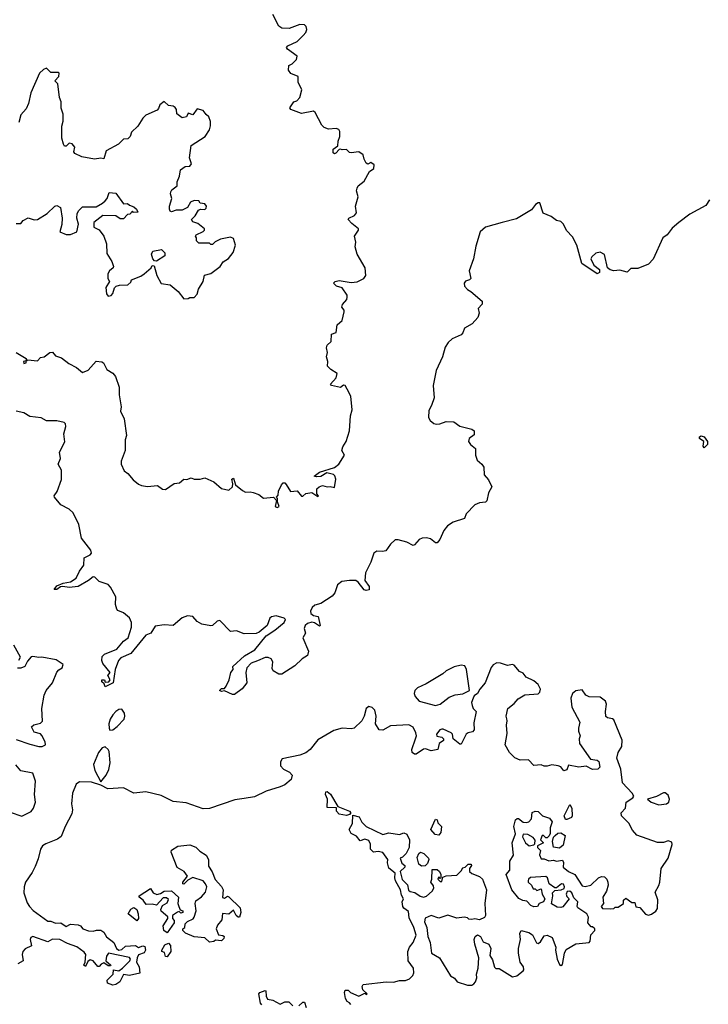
# Model space of a CAD drawing. Extents: x 2106670 to 2323771, y 35271 to 224896.
# Tile 296 of 419: x 2240478 to 2245042, y 145566 to 152090. Entities that reach past the tile are written whole.
import ezdxf

# ---------------------------------------------------------------- set-up
doc = ezdxf.new("R2010")
doc.units = 0

msp = doc.modelspace()

# ---------------------------------------------------------------- linework, layer by layer
at = {"layer": '0CON20XD'}
for points in [[(2240453.9, 149883.9), (2240520, 149845), (2240520, 149830), (2240502.5, 149825), (2240505, 149812.5), (2240520, 149815), (2240520, 149830), (2240533, 149837), (2240595, 149830), (2240615, 149852.5), (2240640, 149855), (2240677.5, 149885), (2240695, 149887.5), (2240715, 149862.5), (2240755, 149848.8), (2240802.7, 149812.7), (2240855, 149786.2), (2240895, 149751.2), (2240931.7, 149768.3), (2240985, 149827.5), (2241022.3, 149822.3), (2241033.3, 149815), (2241055, 149772.5), (2241095, 149747.5), (2241114, 149725), (2241137.3, 149655), (2241136.5, 149605), (2241150, 149525), (2241146, 149495), (2241170, 149445), (2241185.7, 149335), (2241176.9, 149305), (2241176.1, 149235), (2241150.4, 149165), (2241151.1, 149145), (2241169.7, 149099.7), (2241195, 149083.8), (2241230.3, 149040.3), (2241265, 149011.1), (2241285, 149003.3), (2241325, 148995.7), (2241392.4, 149002.4), (2241425, 148980), (2241444.1, 148975.9), (2241502.9, 149017.1), (2241538.3, 149021.7), (2241565, 149046.2), (2241585, 149043.8), (2241615, 149053.8), (2241635, 149046), (2241673.9, 149046.1), (2241705, 149053.3), (2241765, 149028), (2241815, 148984), (2241865, 148972.5), (2241888.8, 148995), (2241891.2, 149015), (2241883.8, 149045), (2241895, 149052.5), (2241908.8, 149008.8), (2241955, 148969.2), (2241975, 148959.2), (2242005, 148962.5), (2242025, 148957.5), (2242062.7, 148942.7), (2242095, 148920), (2242160, 148925), (2242180, 148905), (2242171.2, 148865), (2242185, 148856.7), (2242198.8, 148865), (2242186.7, 148895), (2242187.5, 148917.5), (2242180, 148925), (2242191.7, 148938.3), (2242193.8, 148965), (2242213, 149007), (2242225, 149020), (2242235, 149020), (2242245, 149010), (2242273.3, 148963.3), (2242317.7, 148967.7), (2242345, 148932.5), (2242355, 148932.5), (2242375, 148951.2), (2242415, 148956.7), (2242455, 148930), (2242457.5, 148935), (2242448.3, 148948.3), (2242448.3, 148981.7), (2242462.5, 148995), (2242485, 149003.8), (2242515, 148993.8), (2242536.7, 148996.7), (2242565, 148990), (2242573.3, 149045), (2242567, 149067), (2242557, 149077), (2242513.3, 149086.7), (2242475, 149063.8), (2242445, 149060), (2242430, 149065), (2242465, 149092), (2242565, 149123.3), (2242594.3, 149145.7), (2242630, 149205), (2242614.1, 149235.9), (2242619.7, 149260.3), (2242642.5, 149295), (2242664.6, 149365), (2242670.7, 149465), (2242681.1, 149505), (2242673.1, 149595), (2242649.3, 149640.7), (2242635, 149665.7), (2242625, 149667.5), (2242605, 149653.1), (2242543.8, 149665), (2242538.8, 149675), (2242575, 149717.5), (2242582.5, 149745), (2242540.9, 149770.9), (2242517.5, 149795), (2242520, 149825), (2242512.5, 149855), (2242517.5, 149885), (2242511.2, 149915), (2242516.4, 149933.6), (2242542.5, 149957.5), (2242543.8, 150005), (2242575, 150017.5), (2242582.3, 150067.7), (2242615, 150097.5), (2242627.5, 150155), (2242627.5, 150165), (2242614, 150184), (2242617.3, 150202.7), (2242646.2, 150235), (2242649.5, 150250.5), (2242648, 150265), (2242615, 150313.8), (2242576.7, 150325), (2242558.8, 150345), (2242570, 150355), (2242595, 150361.1), (2242675, 150347.5), (2242715, 150352.5), (2242760, 150375), (2242772.7, 150395), (2242767.9, 150445), (2242715.6, 150535), (2242701.1, 150585), (2242705.5, 150615), (2242697.1, 150655), (2242722.9, 150695), (2242722.9, 150705), (2242678.3, 150738.3), (2242656.2, 150765), (2242660, 150775), (2242697.5, 150792.5), (2242709.3, 150810.7), (2242703.1, 150855), (2242721.4, 150915), (2242711.4, 150955), (2242714, 150974), (2242722, 150988), (2242761.2, 151018.8), (2242796.1, 151083.9), (2242825.8, 151104.2), (2242827.3, 151127.3), (2242805, 151142.5), (2242785, 151133.3), (2242775, 151140), (2242760.8, 151165), (2242754, 151195), (2242725, 151214.2), (2242675, 151206.9), (2242665, 151209.2), (2242645, 151228.8), (2242616.4, 151226.4), (2242605, 151232.5), (2242595, 151230), (2242572.5, 151205), (2242565, 151201.2), (2242555, 151206.7), (2242555, 151231.2), (2242586.7, 151253.3), (2242588, 151285), (2242600, 151315), (2242599.4, 151349.4), (2242592.9, 151362.9), (2242575, 151368.9), (2242525, 151364.5), (2242495, 151375.5), (2242481, 151391), (2242436.7, 151475), (2242425, 151482.5), (2242345, 151467.5), (2242274.4, 151494.4), (2242268, 151505), (2242294.3, 151545), (2242315, 151552), (2242334.4, 151575), (2242347.5, 151625), (2242324.4, 151675), (2242324.3, 151714.3), (2242275, 151732.5), (2242260, 151755), (2242262.5, 151785), (2242285, 151797.5), (2242313.3, 151825), (2242317.3, 151847.3), (2242252.5, 151895), (2242246.7, 151905), (2242254.3, 151915.7), (2242316, 151944), (2242356.2, 151983.8), (2242374.2, 152005), (2242380.8, 152025), (2242377.5, 152045), (2242365, 152055.7), (2242335, 152057.5), (2242265, 152031.1), (2242215, 152034.3), (2242195, 152045.8), (2242155, 152123.1)], [(2241565, 150240), (2241595, 150242.5), (2241605, 150250), (2241635, 150250), (2241655, 150270), (2241662.5, 150305), (2241693.3, 150355), (2241703.6, 150396.4), (2241745, 150407.5), (2241806.4, 150453.6), (2241827.5, 150485), (2241861.7, 150508.3), (2241893.6, 150546.4), (2241908.8, 150595), (2241895, 150640), (2241875, 150648.8), (2241810, 150635), (2241773, 150617), (2241755, 150600), (2241745, 150600), (2241735, 150610), (2241665, 150610), (2241650, 150625), (2241650, 150645), (2241642.5, 150655), (2241647.5, 150665), (2241693.6, 150686.4), (2241702.5, 150695), (2241702.5, 150705), (2241658.3, 150738.3), (2241625, 150750), (2241617.5, 150765), (2241640.7, 150789.3), (2241662.7, 150827.3), (2241676.1, 150833.9), (2241705, 150832), (2241715, 150840), (2241715.7, 150855), (2241705, 150870), (2241673.9, 150873.9), (2241665, 150890), (2241635, 150892.5), (2241610.3, 150879.7), (2241591.2, 150845), (2241555, 150828), (2241515, 150826.7), (2241485, 150817.5), (2241475, 150820), (2241470, 150835), (2241470, 150855), (2241487.5, 150905), (2241477.5, 150935), (2241480.7, 150949.3), (2241487, 150963), (2241521.7, 150988.3), (2241522.5, 151015), (2241537, 151053), (2241543.3, 151095), (2241575, 151117.5), (2241605, 151120), (2241617.5, 151135), (2241602.5, 151175), (2241613.8, 151255), (2241707.5, 151315), (2241735, 151360), (2241743.6, 151386.4), (2241743.3, 151415), (2241732.5, 151445), (2241715, 151462.5), (2241695, 151487.5), (2241655, 151500), (2241625, 151460), (2241595, 151470), (2241583, 151447), (2241555, 151440), (2241520, 151465), (2241516.7, 151495), (2241507.7, 151507.7), (2241495, 151516.7), (2241465, 151520), (2241435, 151548), (2241406.2, 151525), (2241398.8, 151501.2), (2241388.8, 151491.2), (2241315, 151457.5), (2241295, 151437.5), (2241260, 151385), (2241220, 151345), (2241210, 151315), (2241195, 151300), (2241165, 151297.5), (2241132.5, 151265), (2241050.3, 151219.7), (2241035, 151167.5), (2241015, 151172), (2240974.1, 151165.9), (2240890.7, 151180.7), (2240843.6, 151203.6), (2240836.7, 151215), (2240842.5, 151245), (2240825, 151267.5), (2240805, 151272.5), (2240785, 151252.5), (2240775, 151252.5), (2240767.5, 151265), (2240757.5, 151305), (2240757.5, 151385), (2240767, 151417), (2240767, 151463), (2240753.6, 151503.6), (2240752.5, 151545), (2240742.5, 151575), (2240730, 151665), (2240710, 151685), (2240737, 151713), (2240740, 151735), (2240735, 151740), (2240685, 151740), (2240655, 151767.5), (2240635, 151760), (2240610, 151735), (2240552.5, 151605), (2240537.5, 151535), (2240521.7, 151498.3), (2240485, 151460), (2240471.7, 151408.3)], [(2240455, 150740), (2240485, 150740), (2240500.7, 150759.3), (2240535, 150777.5), (2240573.9, 150763.9), (2240595, 150766.7), (2240660, 150805), (2240710, 150855), (2240725, 150857.5), (2240747.5, 150845), (2240760, 150775), (2240756.4, 150733.6), (2240743, 150683), (2240785, 150666.7), (2240815, 150666.7), (2240856.7, 150685), (2240867.5, 150735), (2240857.5, 150775), (2240860, 150805), (2240870, 150825), (2240895, 150850), (2240985, 150850), (2241027, 150873), (2241045, 150890), (2241057.5, 150905), (2241070, 150945), (2241115, 150941.2), (2241165, 150870), (2241191.7, 150871.7), (2241205, 150860), (2241235, 150850), (2241252.5, 150835), (2241260, 150815), (2241232.5, 150812.5), (2241225, 150820), (2241208.3, 150801.7), (2241191.7, 150798.3), (2241165, 150770), (2241145, 150770), (2241115, 150790), (2241028.3, 150791.7), (2240970, 150745), (2240970, 150715), (2241005, 150697.5), (2241036.7, 150655), (2241053.3, 150605), (2241055, 150540), (2241088.3, 150488.3), (2241100, 150455), (2241097.5, 150445), (2241073.6, 150426.4), (2241062.5, 150405), (2241063.3, 150375), (2241072.5, 150355), (2241048.8, 150315), (2241052.5, 150272.5), (2241065, 150257.5), (2241085, 150261.2), (2241096, 150275), (2241106.4, 150313.6), (2241116.4, 150323.6), (2241139.3, 150330.7), (2241195, 150333.3), (2241215, 150350), (2241220, 150365), (2241280.7, 150389.3), (2241302.5, 150405), (2241350, 150445), (2241355, 150460), (2241368.3, 150458.3), (2241386.7, 150395), (2241415, 150342.5), (2241475, 150332.5), (2241529.3, 150289.3), (2241565, 150240)], [(2245049.2, 150895), (2245025, 150858.6), (2244920, 150800), (2244846.2, 150745), (2244802.4, 150707.6), (2244770, 150665), (2244740.6, 150645), (2244676.4, 150503.6), (2244645, 150470), (2244575, 150440.8), (2244528.3, 150441.7), (2244505, 150417.5), (2244455, 150430), (2244415, 150425.6), (2244391.3, 150431.3), (2244374.2, 150445), (2244353.8, 150533.8), (2244325, 150550), (2244296.4, 150543.6), (2244270.5, 150519.5), (2244263.8, 150505), (2244283.2, 150463.2), (2244320, 150435), (2244320, 150415), (2244305, 150405.7), (2244204, 150474), (2244170.6, 150595), (2244141.7, 150651.7), (2244102.1, 150692.1), (2244081.2, 150735), (2244065, 150752.5), (2244035, 150760), (2244000, 150785), (2243947, 150807), (2243926.1, 150876.1), (2243915, 150876.2), (2243897.5, 150865), (2243870.5, 150829.5), (2243770.3, 150769.7), (2243675.8, 150745.8), (2243565.5, 150714.5), (2243530, 150685), (2243501.7, 150588.3), (2243486.2, 150505), (2243458, 150425), (2243469.2, 150375), (2243460, 150365), (2243433, 150357), (2243423.1, 150345), (2243426.9, 150325), (2243445, 150301.4), (2243469.1, 150289.1), (2243544.2, 150225), (2243544.2, 150205.8), (2243517.5, 150175), (2243523.3, 150145), (2243515, 150117.5), (2243476.2, 150075), (2243426.7, 150045), (2243416, 150015), (2243405, 150002.5), (2243345, 149975.6), (2243318.1, 149951.9), (2243299.1, 149920.9), (2243280, 149855), (2243238.6, 149765), (2243219, 149665), (2243224.8, 149585.2), (2243207.6, 149532.4), (2243189.5, 149500.5), (2243187.5, 149455), (2243197.5, 149435), (2243223.3, 149415), (2243239.5, 149409.5), (2243262.3, 149412.3)], [(2241385, 150490), (2241371.7, 150491.7), (2241360, 150505), (2241352.5, 150535), (2241360, 150555), (2241417, 150567), (2241440, 150545), (2241440, 150525), (2241385, 150490)], [(2243262.3, 149412.3), (2243305, 149426.9), (2243355, 149426), (2243395, 149396.7), (2243475, 149375.6), (2243489.4, 149365), (2243490.5, 149339.5), (2243458, 149315), (2243452.9, 149295), (2243465, 149274.2), (2243498.8, 149248.8), (2243498.6, 149205), (2243511.1, 149171.1), (2243541.1, 149145), (2243554.4, 149125), (2243555.7, 149075), (2243585, 149041.2), (2243606.7, 148995), (2243584.4, 148955), (2243575, 148902.5), (2243565, 148892.5), (2243525, 148889.1), (2243495, 148875.5), (2243436.7, 148815), (2243426.3, 148783.7), (2243350, 148760), (2243314.2, 148735.8), (2243288.2, 148705), (2243262.2, 148645), (2243245, 148624.3), (2243235, 148624.4), (2243201.1, 148651.1), (2243175, 148657.7), (2243145, 148654.6), (2243124.7, 148645.3), (2243095, 148609.2), (2243085, 148606.9), (2243045, 148628.5), (2242985.7, 148644.3), (2242966.8, 148643.2), (2242934.7, 148615.3), (2242905, 148570), (2242882.5, 148565), (2242845, 148568.9), (2242824.6, 148555.4), (2242805.4, 148495), (2242770.9, 148425), (2242766.5, 148375), (2242794.4, 148335), (2242795, 148312.9), (2242775, 148306.7), (2242761.8, 148311.8), (2242722.2, 148362.2), (2242705, 148373.6), (2242665, 148374.7), (2242613.7, 148366.3), (2242583.8, 148345), (2242566.7, 148293.3), (2242550, 148270), (2242475, 148221.1), (2242435, 148210.6), (2242415.8, 148195), (2242405, 148170), (2242408, 148155), (2242425, 148142.9), (2242456.7, 148135), (2242470, 148075), (2242465, 148071.2), (2242433, 148093), (2242415, 148097.5), (2242385, 148089.5), (2242369.4, 148075), (2242364.4, 148055), (2242371.4, 148025), (2242355.7, 147995), (2242392.5, 147905), (2242385, 147876.2), (2242350, 147855), (2242302.3, 147807.7), (2242215, 147752.5), (2242195, 147752.5), (2242157.5, 147775), (2242152, 147792), (2242155.6, 147835), (2242145, 147855.6), (2242125, 147864.4), (2242105, 147864.4), (2242055, 147842.7), (2242012.9, 147827.1), (2241984.3, 147795), (2241977.1, 147765), (2241983.6, 147696.4), (2241953, 147657), (2241901.7, 147618.3), (2241888.3, 147618.3), (2241835, 147642.5), (2241815, 147637.5), (2241802.5, 147645), (2241815, 147658.8), (2241835, 147657.5), (2241846.1, 147673.9), (2241866.2, 147715), (2241876.7, 147763.3), (2241892.5, 147785), (2241891.2, 147805), (2241967.1, 147875), (2242037.1, 147915), (2242111.7, 148008.3), (2242170, 148045), (2242230, 148095), (2242240, 148115), (2242230, 148125), (2242178.8, 148138.8), (2242146.1, 148133.9), (2242136.1, 148123.9), (2242118, 148075), (2242065, 148031.2), (2242045, 148023.8), (2241965, 148020), (2241915, 148040), (2241875, 148036.7), (2241805, 148109.2), (2241786.7, 148105), (2241755, 148076.2), (2241745, 148074), (2241685, 148084.2), (2241655, 148101.4), (2241626.3, 148136.3), (2241590.4, 148139.6), (2241554.3, 148125.7), (2241495, 148074.7), (2241435, 148080), (2241375, 148072), (2241346.2, 148025), (2241315, 148012), (2241215, 147890.5), (2241148.8, 147861.2), (2241132.5, 147845), (2241110, 147785), (2241096.7, 147695), (2241045, 147670), (2241038.3, 147688.3), (2241023, 147703), (2241023.3, 147715), (2241040, 147715), (2241045, 147700), (2241068.3, 147701.7), (2241077.5, 147715), (2241063.3, 147745), (2241077.5, 147765), (2241029.2, 147825), (2241022.5, 147845), (2241025, 147870), (2241040, 147885), (2241121.2, 147918.8), (2241165, 147970.9), (2241196.5, 147993.5), (2241219.7, 148065), (2241218.2, 148095), (2241205.9, 148125.9), (2241165, 148158.9), (2241128.6, 148175), (2241121.8, 148185), (2241112.5, 148215), (2241115.4, 148265), (2241080.8, 148329.2), (2241065, 148347.9), (2241005, 148367.9), (2240975, 148396.9), (2240965, 148398.1), (2240935, 148373.2), (2240866.7, 148335), (2240805, 148328.1), (2240765, 148334.4), (2240748.8, 148331.2), (2240724.1, 148314.1), (2240707.5, 148315), (2240725, 148338.8), (2240765.9, 148355.9), (2240813.8, 148366.2), (2240851.5, 148388.5), (2240873.5, 148435), (2240903.5, 148475), (2240906, 148525), (2240945.3, 148544.7), (2240953.3, 148555), (2240948.5, 148575), (2240886.7, 148655), (2240870, 148745), (2240832, 148822), (2240805.8, 148845.8), (2240751.2, 148875), (2240708.8, 148925), (2240706.7, 148935), (2240725.8, 148964.2), (2240756, 149044), (2240755.6, 149105), (2240734, 149145), (2240748.3, 149181.7), (2240742.5, 149225), (2240776.4, 149293.6), (2240770.5, 149345), (2240783.6, 149395), (2240781.1, 149411.1), (2240771.8, 149421.8), (2240725, 149431.5), (2240655, 149432.1), (2240620.7, 149450.7), (2240545, 149460), (2240505, 149484.3), (2240455, 149496.2)], [(2245015, 149253.3), (2245007.5, 149265), (2245012.5, 149295), (2244983.3, 149315), (2244983.9, 149326.1), (2244995, 149332.5), (2245015, 149326.7), (2245036.7, 149295), (2245036, 149275), (2245015, 149253.3)], [(2240473, 147847), (2240482.5, 147865), (2240438.8, 147945)], [(2240455, 147321.4), (2240545, 147288.5), (2240605, 147274.5), (2240627.5, 147275), (2240648.8, 147285), (2240647.5, 147305), (2240625, 147346.9), (2240615, 147358.2), (2240575, 147368.9), (2240556.9, 147405), (2240571.7, 147418.3), (2240615, 147427.9), (2240628.3, 147441.7), (2240625.4, 147525), (2240639.5, 147615), (2240654.6, 147645.4), (2240695.7, 147695), (2240724.2, 147765.8), (2240737.7, 147782.3), (2240760, 147795), (2240766.4, 147816.4), (2240719.3, 147849.3), (2240625, 147866.7), (2240605, 147863.3), (2240565, 147870), (2240555, 147867.5), (2240530, 147840), (2240512.5, 147805), (2240485, 147793.3), (2240463, 147793)], [(2242685, 146820), (2242728.6, 146808.6), (2242745, 146773.3), (2242775, 146744), (2242885, 146691.2), (2242925, 146702.5), (2242995, 146692), (2243025, 146701.2), (2243043.9, 146693.9), (2243061.2, 146655), (2243060, 146605), (2243040, 146565), (2243015, 146540), (2243000, 146535), (2243011.7, 146501.7), (2243030, 146485), (2243030, 146475), (2243000, 146445), (2243013.1, 146393.1), (2243047.5, 146357.5), (2243055, 146322.5), (2243065, 146312.5), (2243097, 146307), (2243132.3, 146282.3), (2243155, 146276.7), (2243175, 146282.5), (2243212.5, 146315), (2243222.5, 146335), (2243221.7, 146351.7), (2243202.5, 146375), (2243210, 146395), (2243211.7, 146458.3), (2243245, 146460), (2243260, 146445), (2243270, 146425), (2243270, 146405), (2243265, 146400), (2243255, 146410), (2243250, 146395), (2243265, 146380), (2243275, 146380), (2243281.7, 146408.3), (2243305, 146417.5), (2243375, 146422.5), (2243405, 146450), (2243415, 146470), (2243430, 146475), (2243450, 146495), (2243470, 146495), (2243472.5, 146485), (2243460, 146465), (2243460, 146445), (2243475, 146432.5), (2243525, 146413.3), (2243545.8, 146395.8), (2243572, 146325), (2243560, 146235), (2243566.1, 146153.9), (2243558.8, 146141.2), (2243525, 146126.7), (2243495, 146133.3), (2243475, 146127.5), (2243455, 146130), (2243445, 146140), (2243423, 146143), (2243375, 146136.7), (2243315, 146156.2), (2243255, 146137.5), (2243205, 146153.3), (2243165, 146136.7), (2243161.7, 146111.7), (2243177.5, 146075), (2243184, 146015), (2243198.8, 145975), (2243207.5, 145905), (2243260, 145875), (2243332.5, 145755), (2243359.5, 145739.5), (2243377.5, 145715), (2243445, 145693.8), (2243475, 145693.3), (2243488.3, 145701.7), (2243500, 145715), (2243508.3, 145741.7), (2243506.2, 145765), (2243516.2, 145805), (2243522, 145875), (2243493.6, 145963.6), (2243490, 145995), (2243497.5, 146015), (2243513, 146027), (2243532.5, 146015), (2243550.7, 145980.7), (2243587.5, 145965), (2243600, 145935), (2243595, 145890), (2243611.7, 145861.7), (2243625, 145812.5), (2243633.9, 145803.9), (2243655, 145802.5), (2243745, 145748.8), (2243772.5, 145755), (2243815, 145787.5), (2243820, 145795), (2243816.2, 145815), (2243795.9, 145845.9), (2243784, 145905), (2243784.2, 145935.8), (2243797.5, 145995), (2243793.3, 146035), (2243802.5, 146055), (2243851.7, 146041.7), (2243875.8, 146025.8), (2243904.2, 145974.2), (2243915, 145968.8), (2243930.5, 145979.5), (2243955, 146020), (2243975, 146023.8), (2244007.7, 146007.7), (2244032.5, 145945), (2244030, 145925), (2244041.2, 145865), (2244055, 145830), (2244065, 145823.8), (2244075, 145830), (2244090, 145905), (2244100.5, 145929.5), (2244165, 145966.2), (2244252.5, 145975), (2244260, 145985), (2244263, 146027), (2244290, 146055), (2244290, 146065), (2244275, 146080), (2244265, 146080), (2244242.5, 146105), (2244247, 146143), (2244237.5, 146165), (2244177.5, 146205), (2244173.3, 146215), (2244177.5, 146245), (2244151.7, 146271.7), (2244136.7, 146305), (2244125, 146316.7), (2244107, 146313), (2244100, 146295), (2244105, 146280), (2244120, 146265), (2244078.3, 146211.7), (2244065, 146206.7), (2244040.7, 146210.7), (2244001.7, 146231.7), (2244012.5, 146285), (2244010, 146305), (2244025, 146320), (2244066.1, 146323.9), (2244086.7, 146333.3), (2244090, 146345), (2244083, 146363), (2244070, 146365), (2244035, 146337.5), (2244025, 146337.5), (2243986.7, 146365), (2243976.7, 146405), (2243965, 146412.5), (2243863.6, 146406.4), (2243850, 146395), (2243847.5, 146385), (2243847.5, 146375), (2243870, 146355), (2243881.7, 146331.7), (2243895, 146330), (2243905, 146320), (2243935, 146330), (2243940, 146295), (2243957.5, 146265), (2243950, 146245), (2243920, 146235), (2243910, 146215), (2243885, 146212.5), (2243865, 146220), (2243838.3, 146248.3), (2243813, 146253), (2243787, 146267), (2243740, 146325), (2243703.3, 146425), (2243726.2, 146453.8), (2243727.5, 146515), (2243750, 146555), (2243741.2, 146635), (2243763.6, 146696.4), (2243754.2, 146745), (2243765, 146787.5), (2243775, 146797.5), (2243785, 146797.5), (2243815, 146773.8), (2243835, 146770), (2243852.5, 146775), (2243870, 146795), (2243874.2, 146835.8), (2243895, 146846.2), (2243913.6, 146843.6), (2243943.9, 146813.9), (2243988.6, 146798.6), (2244006.2, 146775), (2243993.8, 146735), (2243993, 146697), (2243987, 146683), (2243975, 146670), (2243965, 146670), (2243950, 146685), (2243940, 146685), (2243930, 146655), (2243950, 146635), (2243910, 146615), (2243910, 146605), (2243930, 146585), (2243923.6, 146556.4), (2243935, 146530), (2243955, 146530), (2243985, 146517.5), (2244015, 146520), (2244035, 146513.3), (2244075, 146520), (2244082.5, 146505), (2244080, 146475), (2244115, 146446.7), (2244156.4, 146426.4), (2244205, 146350.8), (2244225, 146347.5), (2244263.6, 146356.4), (2244315, 146403.3), (2244335, 146413.3), (2244355, 146410), (2244370, 146395), (2244376.7, 146375), (2244377.5, 146355), (2244366.7, 146315), (2244343.3, 146275), (2244347.5, 146235), (2244332.5, 146215), (2244341.7, 146201.7), (2244395, 146197.5), (2244415, 146200), (2244425, 146210), (2244445, 146210), (2244480, 146235), (2244480, 146255), (2244495, 146270), (2244535, 146240), (2244555, 146240), (2244561.7, 146211.7), (2244588.3, 146208.3), (2244625, 146162.5), (2244645, 146157.5), (2244665, 146162.5), (2244695, 146182.5), (2244705, 146200), (2244707.7, 146257.7), (2244690.7, 146309.3), (2244715, 146352.5), (2244720.8, 146375), (2244728.6, 146465), (2244775, 146533.8), (2244802.5, 146625), (2244800, 146640), (2244775, 146650), (2244745, 146638.8), (2244705, 146638.8), (2244567.3, 146687.3), (2244539.3, 146719.3), (2244515.6, 146765.6), (2244466, 146815), (2244463.8, 146835), (2244493.8, 146865), (2244497.5, 146905), (2244542.5, 146935), (2244547.5, 146945), (2244536.7, 146965), (2244472.5, 147032.5), (2244462, 147125), (2244435.9, 147195.9), (2244445.6, 147234.4), (2244470, 147275), (2244471.2, 147315), (2244415, 147450), (2244407, 147457), (2244373, 147463), (2244363, 147473), (2244360, 147505), (2244366.7, 147555), (2244360, 147575), (2244325, 147600), (2244253, 147603), (2244230, 147615), (2244205, 147650), (2244165, 147642.5), (2244142.5, 147625), (2244130, 147595), (2244137.5, 147535), (2244190, 147435), (2244182.5, 147395), (2244182.5, 147375), (2244193.3, 147345), (2244186.7, 147325), (2244187.5, 147295), (2244260.7, 147190.7), (2244305, 147183.8), (2244316.7, 147175), (2244323, 147137), (2244310, 147125), (2244275, 147122.5), (2244233, 147143), (2244185, 147136.7), (2244115, 147150), (2244105, 147120), (2244085, 147112.5), (2244065, 147140), (2244046.4, 147146.4), (2244005, 147153.3), (2243975, 147143.3), (2243955, 147143.3), (2243935, 147152.5), (2243885, 147147.5), (2243850, 147185), (2243795, 147183.8), (2243759.3, 147199.3), (2243724, 147235), (2243695.7, 147285), (2243709.3, 147360.7), (2243703.8, 147415), (2243710, 147445), (2243706.7, 147456.7), (2243703.3, 147475), (2243714, 147525), (2243755, 147558.8), (2243780.9, 147589.1), (2243825, 147615.8), (2243915, 147623.3), (2243925.9, 147634.1), (2243930, 147655), (2243913.8, 147685), (2243885, 147710), (2243834.4, 147734.4), (2243815, 147760), (2243791.7, 147771.7), (2243755, 147813.8), (2243745, 147818), (2243710.5, 147810.5), (2243665, 147827.1), (2243641.3, 147828.7), (2243616, 147815), (2243602, 147798), (2243564, 147695), (2243528.8, 147655), (2243513.3, 147625), (2243490.7, 147609.3), (2243482.5, 147595), (2243473.3, 147565), (2243476.7, 147545), (2243482.5, 147525), (2243502.5, 147505), (2243488.3, 147431.7), (2243490, 147385), (2243478.3, 147371.7), (2243450, 147365), (2243437.5, 147355), (2243405, 147290), (2243395, 147290), (2243350, 147325), (2243346.7, 147355), (2243337.5, 147365), (2243285, 147390), (2243275, 147388.8), (2243263.3, 147385), (2243240, 147355), (2243243, 147343), (2243275, 147336.7), (2243287.5, 147325), (2243286.4, 147313.6), (2243257.5, 147295), (2243250, 147255), (2243205, 147246.2), (2243167.7, 147257.7), (2243155, 147256), (2243105, 147223.3), (2243095, 147222.5), (2243080, 147235), (2243076.2, 147255), (2243100.8, 147325), (2243107.1, 147345), (2243104, 147365), (2243085, 147401.2), (2243057.9, 147417.9), (2242935, 147411.2), (2242885, 147382.5), (2242860, 147385), (2242836.2, 147425), (2242840.6, 147475), (2242831.4, 147515), (2242815, 147532.5), (2242791.7, 147538.3), (2242774.4, 147525.6), (2242761.4, 147475), (2242745.8, 147445), (2242695, 147396), (2242675, 147390.8), (2242615, 147394.5), (2242559.5, 147380.5), (2242455, 147318.1), (2242403.5, 147255), (2242375, 147232.1), (2242335, 147216.9), (2242217, 147193), (2242207, 147173), (2242206.7, 147145), (2242226.7, 147125), (2242266.2, 147105), (2242284.2, 147084.2), (2242276.7, 147055), (2242235, 147020.7), (2242205, 147005.8), (2242111.9, 146978.1), (2242035, 146941.1), (2241965, 146929.2), (2241905, 146920.4), (2241735, 146864.2), (2241695, 146860.8), (2241581, 146901), (2241495, 146910.3), (2241415, 146950.2), (2241315, 146973.4), (2241235, 146965.8), (2241165, 147000.8), (2241063.3, 146993.3), (2241015, 147017.5), (2240955, 147037.1), (2240875, 147040), (2240852.5, 147025), (2240828.8, 146965), (2240821.2, 146895), (2240827.5, 146855), (2240822.7, 146827.3), (2240778.8, 146745), (2240752.3, 146677.7), (2240729.4, 146660.6), (2240650.3, 146629.7), (2240630, 146615), (2240615.6, 146594.4), (2240600.7, 146529.3), (2240581.1, 146478.9), (2240560.9, 146439.1), (2240516, 146375), (2240507.5, 146345), (2240506, 146305), (2240528.3, 146238.3), (2240543.3, 146215), (2240567.7, 146187.7), (2240665, 146117.5), (2240685, 146117.5), (2240715, 146102.5), (2240750, 146105), (2240785, 146082.5), (2240815, 146096.2), (2240865, 146092), (2240880, 146085), (2240896.4, 146066.4), (2240935, 146053.3), (2240965, 146050), (2240987, 146057), (2241015, 146056.7), (2241035, 146043.3), (2241054.1, 146014.1), (2241102.5, 145975), (2241120, 145935), (2241135, 145923.8), (2241155, 145930), (2241179.3, 145950.7), (2241245, 145956.2), (2241265, 145942.5), (2241295, 145952.5), (2241308.3, 145948.3), (2241312.5, 145925), (2241303, 145907), (2241266.4, 145893.6), (2241256.7, 145875), (2241253.3, 145845), (2241270, 145815), (2241275, 145772.5), (2241205, 145756.7), (2241165, 145762.5), (2241142.5, 145715), (2241115, 145696.7), (2241095, 145692.5), (2241060, 145705), (2241057.5, 145725), (2241097.5, 145765), (2241100, 145795), (2241135, 145788.8), (2241160, 145805)], [(2243235, 147545.8), (2243265, 147554.2), (2243325, 147601.2), (2243365, 147617.5), (2243415, 147622.5), (2243460, 147645), (2243439.2, 147785), (2243428.8, 147808.8), (2243405, 147814), (2243357.3, 147802.7), (2243305, 147776.2), (2243282.5, 147755), (2243171.2, 147688.8), (2243115, 147662), (2243096.2, 147645), (2243092.5, 147625), (2243099.2, 147605), (2243124.6, 147574.6), (2243235, 147545.8)], [(2241075, 147383.3), (2241095, 147384.3), (2241125, 147406.7), (2241170, 147455), (2241175.4, 147475), (2241172.5, 147495), (2241155, 147522), (2241135, 147518.9), (2241115, 147506.7), (2241094.4, 147485), (2241078.1, 147455), (2241068.6, 147425), (2241070, 147395), (2241075, 147383.3)], [(2241015, 147040), (2241051.8, 147085), (2241068.6, 147121.4), (2241077.5, 147165), (2241070.9, 147240.9), (2241064.6, 147254.6), (2241045, 147270.8), (2241025, 147265.7), (2241000, 147235), (2240967.9, 147155), (2240975.5, 147115), (2241015, 147040)], [(2240415, 146838.1), (2240493.2, 146813.2), (2240555, 146844.3), (2240569.1, 146865), (2240582.9, 146905), (2240576.4, 146955), (2240583.8, 147043.8), (2240565, 147097.5), (2240485, 147113.3), (2240451.7, 147151.7)], [(2242645, 146816.7), (2242595.9, 146825.9), (2242578.8, 146845), (2242577, 146867), (2242515, 146870), (2242518.8, 146925), (2242503.8, 146955), (2242507, 146973), (2242515, 146976.7), (2242538.1, 146958.1), (2242586.7, 146876.7), (2242665, 146846.7), (2242672.5, 146835), (2242665, 146822.5), (2242645, 146816.7)], [(2244715, 146888.1), (2244765, 146893.3), (2244780.8, 146905), (2244785.8, 146925), (2244775, 146952.5), (2244757, 146967), (2244745, 146967.5), (2244697.7, 146942.3), (2244640, 146925), (2244662.5, 146905), (2244715, 146888.1)], [(2244105, 146790), (2244095, 146790), (2244087.5, 146815), (2244125, 146890), (2244137.5, 146865), (2244140, 146815), (2244135, 146803.3), (2244105, 146790)], [(2242673.3, 145565), (2242665, 145576.7), (2242647.5, 145585), (2242637.5, 145605), (2242630, 145645), (2242635, 145660), (2242655, 145660), (2242670, 145645), (2242725, 145620), (2242765, 145640), (2242775, 145630), (2242780, 145635), (2242753, 145663), (2242747.5, 145685), (2242755, 145696.7), (2242906.1, 145713.9), (2242955, 145712), (2242995, 145723.8), (2243035, 145723.3), (2243062.5, 145735), (2243083.6, 145756.4), (2243090, 145775), (2243087.5, 145805), (2243052.5, 145855), (2243050, 145915), (2243062.5, 145945), (2243086.7, 145975), (2243106, 146025), (2243090, 146075), (2243058.3, 146138.3), (2243055, 146180), (2243023.6, 146203.6), (2243017.5, 146215), (2243012.5, 146245), (2243022.5, 146265), (2243009.2, 146289.2), (2243001.2, 146325), (2242968, 146385), (2242963.8, 146405), (2242967.5, 146435), (2242925, 146467.5), (2242916.1, 146503.9), (2242918.8, 146525), (2242885, 146572.5), (2242855, 146577.5), (2242823, 146573), (2242803, 146593), (2242803, 146627), (2242791.7, 146651.7), (2242765, 146660), (2242735, 146650), (2242709.3, 146679.3), (2242675, 146697.5), (2242661.2, 146725), (2242683.8, 146765), (2242685, 146820)], [(2243255, 146686.7), (2243231.2, 146691.2), (2243204.1, 146724.1), (2243235, 146792.5), (2243245, 146787.5), (2243249.3, 146769.3), (2243273, 146743), (2243268.8, 146705), (2243255, 146686.7)], [(2243855, 146616.7), (2243885, 146622.5), (2243891.7, 146628.3), (2243893.6, 146653.6), (2243881.7, 146671.7), (2243845, 146690), (2243815, 146692.5), (2243811.2, 146675), (2243830, 146635), (2243855, 146616.7)], [(2244055, 146600), (2244016.7, 146606.7), (2244010, 146645), (2244016.4, 146673.6), (2244026.7, 146685), (2244045, 146698.8), (2244065, 146701.2), (2244093.3, 146685), (2244079.5, 146620.5), (2244055, 146600)], [(2241735, 145977.5), (2241705, 146006.7), (2241635, 146012.5), (2241576.4, 146036.4), (2241560, 146055), (2241560, 146065), (2241572.5, 146075), (2241575, 146100), (2241590, 146115), (2241628, 146132), (2241635, 146142.5), (2241648, 146185), (2241640.8, 146235), (2241645, 146252.5), (2241682.7, 146277.3), (2241710.5, 146309.5), (2241717.5, 146345), (2241710, 146365), (2241693.6, 146383.6), (2241625, 146406.7), (2241591.7, 146388.3), (2241565, 146362.5), (2241560, 146365), (2241560, 146375), (2241590, 146415), (2241567.5, 146445), (2241521.7, 146471.7), (2241482.5, 146575), (2241483.3, 146586.7), (2241525.9, 146614.1), (2241605, 146622.5), (2241645, 146607.5), (2241671.7, 146581.7), (2241715, 146553.3), (2241728.8, 146525), (2241730.5, 146480.5), (2241754.2, 146444.2), (2241774, 146394), (2241815, 146346.7), (2241826, 146325), (2241823, 146273), (2241835, 146270), (2241855, 146282.5), (2241865, 146277.5), (2241940, 146205), (2241943.3, 146175), (2241935, 146142.5), (2241925, 146142.5), (2241912.5, 146155), (2241895, 146190), (2241865, 146162.5), (2241821.7, 146168.3), (2241817.5, 146125), (2241789.5, 146090.5), (2241781.2, 146065), (2241796.7, 146026.7), (2241825, 146022.5), (2241832.5, 146015), (2241831.7, 146001.7), (2241815, 145987.5), (2241775, 145990), (2241765, 145982.5), (2241735, 145977.5)], [(2243140.7, 146480.7), (2243122.5, 146495), (2243111.7, 146538.3), (2243123.9, 146566.1), (2243135, 146573.3), (2243157.5, 146565), (2243187.5, 146535), (2243190, 146525), (2243181.7, 146498.3), (2243165, 146482.5), (2243140.7, 146480.7)], [(2241455, 146040), (2241433.8, 146055), (2241430, 146085), (2241460, 146135), (2241460, 146145), (2241415, 146183.3), (2241412.5, 146195), (2241425, 146220), (2241455, 146237.5), (2241465, 146260), (2241451.7, 146271.7), (2241428.3, 146271.7), (2241385, 146222.5), (2241355, 146230), (2241317, 146227), (2241296.7, 146255), (2241270, 146275), (2241270, 146285), (2241345, 146332.5), (2241363.6, 146303.6), (2241387, 146293), (2241410.7, 146299.3), (2241435, 146315.8), (2241485, 146317.5), (2241530, 146275), (2241526.7, 146235), (2241533, 146213), (2241541.7, 146191.7), (2241560, 146185), (2241560, 146175), (2241545, 146170), (2241535, 146180), (2241525, 146177.5), (2241490, 146155), (2241490, 146135), (2241501.7, 146121.7), (2241502.5, 146105), (2241455, 146040)], [(2241255, 146120), (2241197.5, 146165), (2241213.6, 146196.4), (2241235, 146207.5), (2241253.6, 146193.6), (2241263.3, 146165), (2241266.4, 146133.6), (2241255, 146120)], [(2241160, 145805), (2241207.5, 145855), (2241212.5, 145865), (2241205, 145876.2), (2241065.8, 145904.2), (2241052.5, 145885), (2241050, 145855), (2241082.5, 145825), (2241080, 145820), (2241065, 145821.2), (2241035, 145840), (2241017.7, 145832.3), (2241005, 145817.5), (2240995, 145817.5), (2240965, 145853.3), (2240945, 145861.2), (2240929.3, 145850.7), (2240915, 145817.5), (2240903.3, 145825), (2240912.5, 145845), (2240917.5, 145895), (2240905, 145912.5), (2240857, 145947), (2240795, 145968), (2240745, 145994.3), (2240695, 145997.5), (2240665, 145980), (2240565, 146015.3), (2240552, 146008), (2240546.9, 145995), (2240556.1, 145953.9), (2240515, 145932.5), (2240498, 145915), (2240494.2, 145895), (2240500, 145855), (2240465, 145833.8)], [(2241455, 145880), (2241443.6, 145883.6), (2241438.3, 145908.3), (2241420, 145915), (2241420, 145925), (2241440.7, 145959.3), (2241465, 145970), (2241477.5, 145955), (2241480, 145915), (2241455, 145880)], [(2242083, 145563), (2242073, 145573), (2242062.5, 145635), (2242070, 145645), (2242105, 145657.5), (2242110, 145655), (2242110.7, 145620.7), (2242120.7, 145600.7), (2242155, 145593.3), (2242205, 145566.7), (2242235, 145582.5), (2242261.7, 145581.7), (2242287.5, 145555)], [(2242327.5, 145555), (2242355, 145580), (2242365, 145580), (2242377.5, 145545)]]:
    msp.add_lwpolyline(points, dxfattribs=at)

doc.saveas('drawing.dxf')
